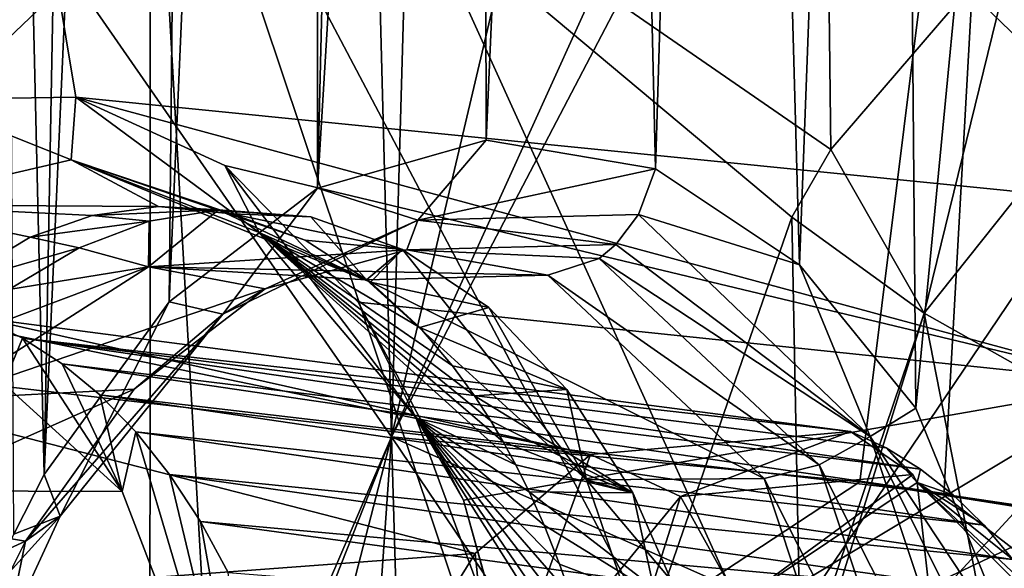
# Model space of a CAD drawing. Header units: metres. Extents: x -150 to 307, y -550 to 84.
# Tile 774 of 1056: x 238.91 to 241.5, y -9.7 to -8.26. Entities that reach past the tile are written whole.
import ezdxf

# ---------------------------------------------------------------- set-up
doc = ezdxf.new("R2010")
doc.units = ezdxf.units.M
doc.layers.add('solid_26006363', color=7, linetype='CONTINUOUS')

msp = doc.modelspace()

# ---------------------------------------------------------------- linework, layer by layer
at = {"layer": 'solid_26006363'}
for points in [[(229.176407, -9.081716, 939.973938), (229.99118, 0.000344, 940.69989), (245.823288, -11.224192, 949.513977)], [(229.99118, 0.000344, 940.69989), (246.654556, 0, 950.254578), (245.823288, -11.224192, 949.513977)], [(239.306824, -9.000884, 914.831848), (239.397629, -0.000001, 914.671875), (239.698151, 0.000006, 915.028015)], [(239.696487, -8.702308, 915.273865), (239.306824, -9.000884, 914.831848), (239.698151, 0.000006, 915.028015)], [(239.696487, -8.702308, 915.273865), (239.698151, 0.000006, 915.028015), (239.878952, -1.11566, 915.247192)], [(238.978027, -9.4555, 914.474182), (239.06575, -4.7274, 914.354675), (239.397629, -0.000001, 914.671875)], [(239.306824, -9.000884, 914.831848), (238.978027, -9.4555, 914.474182), (239.397629, -0.000001, 914.671875)], [(239.696487, -8.702308, 915.273865), (239.878952, -1.11566, 915.247192), (240.125107, -1.634553, 915.545593)], [(240.139771, -8.575778, 915.792786), (239.696487, -8.702308, 915.273865), (240.125107, -1.634553, 915.545593)], [(240.139771, -8.575778, 915.792786), (240.125107, -1.634553, 915.545593), (240.429825, -2.00948, 915.915283)], [(240.585159, -8.651628, 916.329224), (240.139771, -8.575778, 915.792786), (240.429825, -2.00948, 915.915283)], [(240.585159, -8.651628, 916.329224), (240.429825, -2.00948, 915.915283), (240.778534, -2.252422, 916.338806)], [(241.268951, -9.280784, 917.189209), (241.209015, -2.34753, 916.862122), (241.968414, -2.026742, 917.787842)], [(241.268951, -9.280784, 917.189209), (241.968414, -2.026742, 917.787842), (241.54071, -9.947648, 917.559265)], [(240.963745, -8.903541, 916.798584), (240.585159, -8.651628, 916.329224), (240.778534, -2.252422, 916.338806)], [(240.963745, -8.903541, 916.798584), (240.778534, -2.252422, 916.338806), (241.209015, -2.34753, 916.862122)], [(241.268951, -9.280784, 917.189209), (240.963745, -8.903541, 916.798584), (241.209015, -2.34753, 916.862122)], [(238.87323, -4.961473, 914.136353), (239.06575, -4.7274, 914.354675), (238.978027, -9.4555, 914.474182)], [(238.87323, -4.961473, 914.136353), (238.978027, -9.4555, 914.474182), (238.898331, -9.611674, 914.390991)], [(239.784531, -5.29299, 925.570618), (238.082504, -6.74861, 923.456665), (239.891342, -9.356004, 925.879395)], [(239.986298, -5.98975, 925.85376), (239.784531, -5.29299, 925.570618), (239.891342, -9.356004, 925.879395)], [(238.56131, -5.448086, 916.707092), (242.006226, -8.75809, 921.735046), (242.689102, -6.649971, 922.50946)], [(238.56131, -5.448086, 916.707092), (239.061142, -8.463051, 917.656982), (242.006226, -8.75809, 921.735046)], [(238.56131, -5.448086, 916.707092), (238.652328, -8.469123, 917.096802), (239.061142, -8.463051, 917.656982)], [(240.543716, -6.585103, 926.599304), (239.986298, -5.98975, 925.85376), (239.891342, -9.356004, 925.879395)], [(241.014938, -6.016598, 924.7323), (241.045898, -8.600866, 924.880432), (239.25737, -7.365939, 922.549805)], [(241.536484, -8.028762, 925.487854), (241.045898, -8.600866, 924.880432), (241.014938, -6.016598, 924.7323)], [(241.160614, -6.557641, 927.407349), (239.891342, -9.356004, 925.879395), (241.526947, -6.22827, 927.880127)], [(241.122375, -9.474628, 927.485229), (241.526947, -6.22827, 927.880127), (239.891342, -9.356004, 925.879395)], [(241.122375, -9.474628, 927.485229), (241.342972, -9.509587, 927.777039), (241.526947, -6.22827, 927.880127)], [(241.342972, -9.509587, 927.777039), (241.541122, -9.662853, 928.046387), (241.526947, -6.22827, 927.880127)], [(239.750534, -7.480554, 948.684814), (236.26181, -6.567902, 946.583252), (237.280319, -9.837629, 947.096985)], [(241.160614, -6.557641, 927.407349), (240.543716, -6.585103, 926.599304), (239.891342, -9.356004, 925.879395)], [(238.112061, -13.489068, 923.910889), (239.891342, -9.356004, 925.879395), (238.082504, -6.74861, 923.456665)], [(243.007446, -6.790346, 950.566406), (239.750534, -7.480554, 948.684814), (240.873138, -9.953223, 949.244324)], [(244.017715, -8.464775, 951.06134), (243.007446, -6.790346, 950.566406), (240.873138, -9.953223, 949.244324)], [(239.25737, -7.365939, 922.549805), (238.021164, -8.787999, 921.089905), (237.348373, -8.072937, 920.231934)], [(239.25737, -7.365939, 922.549805), (238.314224, -9.477803, 921.489136), (238.021164, -8.787999, 921.089905)], [(239.25737, -7.365939, 922.549805), (239.25444, -13.218197, 922.912842), (238.314224, -9.477803, 921.489136)], [(239.568817, -12.826414, 923.273132), (239.25444, -13.218197, 922.912842), (239.25737, -7.365939, 922.549805)], [(240.570541, -9.853773, 924.337891), (240.493225, -11.052468, 924.312561), (239.25737, -7.365939, 922.549805)], [(239.568817, -12.826414, 923.273132), (239.25737, -7.365939, 922.549805), (240.493225, -11.052468, 924.312561)], [(240.943161, -8.778423, 924.75708), (240.570541, -9.853773, 924.337891), (239.25737, -7.365939, 922.549805)], [(241.045898, -8.600866, 924.880432), (240.943161, -8.778423, 924.75708), (239.25737, -7.365939, 922.549805)], [(240.873138, -9.953223, 949.244324), (239.750534, -7.480554, 948.684814), (237.280319, -9.837629, 947.096985)], [(241.290802, -9.03098, 925.016296), (241.045898, -8.600866, 924.880432), (241.536484, -8.028762, 925.487854)], [(241.821945, -8.364054, 925.702332), (241.290802, -9.03098, 925.016296), (241.536484, -8.028762, 925.487854)], [(241.771408, -9.301827, 925.015198), (241.290802, -9.03098, 925.016296), (241.821945, -8.364054, 925.702332)], [(238.538803, -8.745734, 916.566528), (239.049255, -8.627371, 917.240601), (238.652328, -8.469123, 917.096802)], [(239.049255, -8.627371, 917.240601), (239.061142, -8.463051, 917.656982), (238.652328, -8.469123, 917.096802)], [(239.049255, -8.627371, 917.240601), (239.543427, -8.819139, 917.923218), (239.061142, -8.463051, 917.656982)], [(239.061142, -8.463051, 917.656982), (241.841537, -9.214979, 921.551392), (242.006226, -8.75809, 921.735046)], [(239.061142, -8.463051, 917.656982), (239.453415, -8.642868, 918.213745), (241.841537, -9.214979, 921.551392)], [(239.543427, -8.819139, 917.923218), (239.453415, -8.642868, 918.213745), (239.061142, -8.463051, 917.656982)], [(244.017715, -8.464775, 951.06134), (240.873138, -9.953223, 949.244324), (242.316177, -12.407628, 949.963867)], [(239.960175, -8.786085, 915.707092), (239.696487, -8.702308, 915.273865), (240.139771, -8.575778, 915.792786)], [(239.960175, -8.786085, 915.707092), (240.139771, -8.575778, 915.792786), (240.585159, -8.651628, 916.329224)], [(241.290802, -9.03098, 925.016296), (240.943161, -8.778423, 924.75708), (241.045898, -8.600866, 924.880432)], [(238.538803, -8.745734, 916.566528), (239.278275, -8.750701, 916.785767), (239.049255, -8.627371, 917.240601)], [(239.049255, -8.627371, 917.240601), (239.278275, -8.750701, 916.785767), (239.471573, -8.769721, 917.052124)], [(239.049255, -8.627371, 917.240601), (239.471573, -8.769721, 917.052124), (239.664185, -8.839046, 917.323486)], [(239.049255, -8.627371, 917.240601), (239.664185, -8.839046, 917.323486), (239.836029, -8.949496, 917.571289)], [(239.049255, -8.627371, 917.240601), (239.836029, -8.949496, 917.571289), (239.543427, -8.819139, 917.923218)], [(239.453415, -8.642868, 918.213745), (239.803894, -9.002413, 918.731689), (241.841537, -9.214979, 921.551392)], [(239.954742, -9.30537, 918.520813), (239.803894, -9.002413, 918.731689), (239.453415, -8.642868, 918.213745)], [(239.543427, -8.819139, 917.923218), (239.954742, -9.30537, 918.520813), (239.453415, -8.642868, 918.213745)], [(239.960175, -8.786085, 915.707092), (240.585159, -8.651628, 916.329224), (240.540527, -8.771821, 916.325195)], [(240.540527, -8.771821, 916.325195), (240.585159, -8.651628, 916.329224), (240.963745, -8.903541, 916.798584)], [(239.448029, -9.033714, 915.101379), (239.306824, -9.000884, 914.831848), (239.696487, -8.702308, 915.273865)], [(239.960175, -8.786085, 915.707092), (239.448029, -9.033714, 915.101379), (239.696487, -8.702308, 915.273865)], [(238.538803, -8.745734, 916.566528), (238.732727, -8.956859, 916.062927), (238.941208, -8.831306, 916.333862)], [(238.538803, -8.745734, 916.566528), (238.941208, -8.831306, 916.333862), (239.104202, -8.774127, 916.550354)], [(238.538803, -8.745734, 916.566528), (239.104202, -8.774127, 916.550354), (239.278275, -8.750701, 916.785767)], [(239.278275, -8.750701, 916.785767), (239.104202, -8.774127, 916.550354), (239.436356, -8.758887, 916.521484)], [(239.104202, -8.774127, 916.550354), (239.254013, -8.789023, 916.306213), (239.436356, -8.758887, 916.521484)], [(239.436356, -8.758887, 916.521484), (239.252213, -8.908777, 916.310913), (239.825256, -8.94322, 916.996826)], [(239.436356, -8.758887, 916.521484), (239.254013, -8.789023, 916.306213), (239.252213, -8.908777, 916.310913)], [(239.278275, -8.750701, 916.785767), (239.436356, -8.758887, 916.521484), (239.67868, -8.777856, 916.81189)], [(239.471573, -8.769721, 917.052124), (239.278275, -8.750701, 916.785767), (239.67868, -8.777856, 916.81189)], [(239.67868, -8.777856, 916.81189), (239.436356, -8.758887, 916.521484), (239.825256, -8.94322, 916.996826)], [(239.471573, -8.769721, 917.052124), (239.67868, -8.777856, 916.81189), (239.920319, -8.863295, 917.106323)], [(239.664185, -8.839046, 917.323486), (239.471573, -8.769721, 917.052124), (239.920319, -8.863295, 917.106323)], [(239.960175, -8.786085, 915.707092), (240.540527, -8.771821, 916.325195), (240.480713, -8.850748, 916.347473)], [(240.480713, -8.850748, 916.347473), (240.540527, -8.771821, 916.325195), (241.148865, -9.355394, 917.109985)], [(241.148865, -9.355394, 917.109985), (240.540527, -8.771821, 916.325195), (240.963745, -8.903541, 916.798584)], [(239.104202, -8.774127, 916.550354), (238.941208, -8.831306, 916.333862), (239.254013, -8.789023, 916.306213)], [(238.941208, -8.831306, 916.333862), (239.069977, -8.859307, 916.091919), (239.254013, -8.789023, 916.306213)], [(239.254013, -8.789023, 916.306213), (239.069977, -8.859307, 916.091919), (239.252213, -8.908777, 916.310913)], [(239.55867, -8.967177, 915.545898), (239.448029, -9.033714, 915.101379), (239.960175, -8.786085, 915.707092)], [(239.931351, -8.864075, 916.000366), (239.55867, -8.967177, 915.545898), (239.960175, -8.786085, 915.707092)], [(239.920319, -8.863295, 917.106323), (239.67868, -8.777856, 916.81189), (239.825256, -8.94322, 916.996826)], [(239.931351, -8.864075, 916.000366), (239.960175, -8.786085, 915.707092), (240.480713, -8.850748, 916.347473)], [(240.967224, -9.990275, 924.636719), (240.570541, -9.853773, 924.337891), (240.943161, -8.778423, 924.75708)], [(241.290802, -9.03098, 925.016296), (240.967224, -9.990275, 924.636719), (240.943161, -8.778423, 924.75708)], [(239.543427, -8.819139, 917.923218), (239.836029, -8.949496, 917.571289), (239.965363, -9.068972, 917.761658)], [(239.543427, -8.819139, 917.923218), (239.965363, -9.068972, 917.761658), (240.051071, -9.16938, 917.889771)], [(239.543427, -8.819139, 917.923218), (240.051071, -9.16938, 917.889771), (240.108963, -9.248725, 917.977356)], [(239.543427, -8.819139, 917.923218), (240.108963, -9.248725, 917.977356), (240.151733, -9.314429, 918.042786)], [(239.543427, -8.819139, 917.923218), (240.151733, -9.314429, 918.042786), (240.184265, -9.369045, 918.093018)], [(239.543427, -8.819139, 917.923218), (240.184265, -9.369045, 918.093018), (240.217621, -9.429794, 918.14502)], [(239.543427, -8.819139, 917.923218), (240.217621, -9.429794, 918.14502), (239.954742, -9.30537, 918.520813)], [(238.941208, -8.831306, 916.333862), (238.732727, -8.956859, 916.062927), (239.069977, -8.859307, 916.091919)], [(239.836029, -8.949496, 917.571289), (239.664185, -8.839046, 917.323486), (239.920319, -8.863295, 917.106323)], [(239.931351, -8.864075, 916.000366), (240.480713, -8.850748, 916.347473), (240.436905, -8.887389, 916.370972)], [(240.436905, -8.887389, 916.370972), (240.480713, -8.850748, 916.347473), (241.148865, -9.355394, 917.109985)], [(238.732727, -8.956859, 916.062927), (238.885483, -8.969069, 915.880066), (239.069977, -8.859307, 916.091919)], [(239.069977, -8.859307, 916.091919), (238.885483, -8.969069, 915.880066), (239.252213, -8.908777, 916.310913)], [(239.252213, -8.908777, 916.310913), (239.931351, -8.864075, 916.000366), (240.301727, -8.931179, 916.466797)], [(239.252213, -8.908777, 916.310913), (239.55867, -8.967177, 915.545898), (239.931351, -8.864075, 916.000366)], [(239.920319, -8.863295, 917.106323), (239.825256, -8.94322, 916.996826), (240.403519, -9.469087, 917.723999)], [(239.836029, -8.949496, 917.571289), (239.920319, -8.863295, 917.106323), (240.146515, -9.016264, 917.387146)], [(240.146515, -9.016264, 917.387146), (239.920319, -8.863295, 917.106323), (240.403519, -9.469087, 917.723999)], [(239.931351, -8.864075, 916.000366), (240.436905, -8.887389, 916.370972), (240.301727, -8.931179, 916.466797)], [(240.301727, -8.931179, 916.466797), (240.436905, -8.887389, 916.370972), (241.015305, -9.429892, 917.12146)], [(241.015305, -9.429892, 917.12146), (240.436905, -8.887389, 916.370972), (241.148865, -9.355394, 917.109985)], [(239.252213, -8.908777, 916.310913), (238.708313, -9.256853, 915.688354), (239.55867, -8.967177, 915.545898)], [(238.715912, -9.110436, 915.688416), (238.708313, -9.256853, 915.688354), (239.252213, -8.908777, 916.310913)], [(238.885483, -8.969069, 915.880066), (238.715912, -9.110436, 915.688416), (239.252213, -8.908777, 916.310913)], [(239.252213, -8.908777, 916.310913), (240.301727, -8.931179, 916.466797), (239.825256, -8.94322, 916.996826)], [(241.148865, -9.355394, 917.109985), (240.963745, -8.903541, 916.798584), (241.268951, -9.280784, 917.189209)], [(239.825256, -8.94322, 916.996826), (240.301727, -8.931179, 916.466797), (240.870926, -9.465558, 917.219666)], [(240.403519, -9.469087, 917.723999), (239.825256, -8.94322, 916.996826), (240.870926, -9.465558, 917.219666)], [(239.965363, -9.068972, 917.761658), (239.836029, -8.949496, 917.571289), (240.146515, -9.016264, 917.387146)], [(240.870926, -9.465558, 917.219666), (240.301727, -8.931179, 916.466797), (241.015305, -9.429892, 917.12146)], [(238.708313, -9.256853, 915.688354), (239.214813, -9.230673, 915.141541), (239.55867, -8.967177, 915.545898)], [(239.55867, -8.967177, 915.545898), (239.214813, -9.230673, 915.141541), (239.448029, -9.033714, 915.101379)], [(240.414398, -9.402606, 914.692566), (238.022614, -9.125178, 917.193909), (238.410873, -8.987742, 917.647705)], [(240.414398, -9.402606, 914.692566), (238.410873, -8.987742, 917.647705), (238.810287, -9.043356, 918.129211)], [(239.020432, -9.564748, 914.621521), (238.978027, -9.4555, 914.474182), (239.306824, -9.000884, 914.831848)], [(239.448029, -9.033714, 915.101379), (239.020432, -9.564748, 914.621521), (239.306824, -9.000884, 914.831848)], [(239.803894, -9.002413, 918.731689), (240.080536, -9.522885, 919.166016), (241.841537, -9.214979, 921.551392)], [(239.954742, -9.30537, 918.520813), (240.080536, -9.522885, 919.166016), (239.803894, -9.002413, 918.731689)], [(239.965363, -9.068972, 917.761658), (240.146515, -9.016264, 917.387146), (240.352219, -9.231721, 917.647949)], [(240.352219, -9.231721, 917.647949), (240.146515, -9.016264, 917.387146), (240.403519, -9.469087, 917.723999)], [(241.290802, -9.03098, 925.016296), (240.991287, -9.996805, 924.645813), (240.967224, -9.990275, 924.636719)], [(241.290802, -9.03098, 925.016296), (241.501709, -10.105622, 924.686951), (240.991287, -9.996805, 924.645813)], [(241.771408, -9.301827, 925.015198), (241.501709, -10.105622, 924.686951), (241.290802, -9.03098, 925.016296)], [(238.921036, -9.096388, 918.265442), (238.810287, -9.043356, 918.129211), (238.871704, -9.217207, 918.213196)], [(241.097748, -9.341967, 915.445862), (238.810287, -9.043356, 918.129211), (238.921036, -9.096388, 918.265442)], [(240.414398, -9.402606, 914.692566), (238.810287, -9.043356, 918.129211), (241.097748, -9.341967, 915.445862)], [(238.928772, -9.630416, 914.821106), (239.020432, -9.564748, 914.621521), (239.448029, -9.033714, 915.101379)], [(239.214813, -9.230673, 915.141541), (238.928772, -9.630416, 914.821106), (239.448029, -9.033714, 915.101379)], [(226.778427, -17.64673, 937.837463), (229.176407, -9.081716, 939.973938), (243.263184, -22.325003, 947.232971)], [(229.176407, -9.081716, 939.973938), (245.823288, -11.224192, 949.513977), (244.751938, -16.872917, 948.559448)], [(229.176407, -9.081716, 939.973938), (244.751938, -16.872917, 948.559448), (243.263184, -22.325003, 947.232971)], [(240.051071, -9.16938, 917.889771), (239.965363, -9.068972, 917.761658), (240.352219, -9.231721, 917.647949)], [(238.921036, -9.096388, 918.265442), (238.871704, -9.217207, 918.213196), (239.182846, -9.50023, 918.605164)], [(239.025864, -9.163811, 918.39563), (238.921036, -9.096388, 918.265442), (239.182846, -9.50023, 918.605164)], [(241.281601, -9.441342, 915.654419), (238.921036, -9.096388, 918.265442), (239.025864, -9.163811, 918.39563)], [(241.191437, -9.385503, 915.551697), (241.097748, -9.341967, 915.445862), (238.921036, -9.096388, 918.265442)], [(241.281601, -9.441342, 915.654419), (241.191437, -9.385503, 915.551697), (238.921036, -9.096388, 918.265442)], [(240.110764, -9.662748, 914.370361), (237.417313, -9.863573, 916.526001), (238.022614, -9.125178, 917.193909)], [(240.414398, -9.402606, 914.692566), (240.110764, -9.662748, 914.370361), (238.022614, -9.125178, 917.193909)], [(239.124893, -9.245614, 918.519897), (239.025864, -9.163811, 918.39563), (239.182846, -9.50023, 918.605164)], [(241.367599, -9.5091, 915.753296), (239.025864, -9.163811, 918.39563), (239.124893, -9.245614, 918.519897)], [(241.367599, -9.5091, 915.753296), (241.281601, -9.441342, 915.654419), (239.025864, -9.163811, 918.39563)], [(240.108963, -9.248725, 917.977356), (240.051071, -9.16938, 917.889771), (240.352219, -9.231721, 917.647949)], [(239.182846, -9.50023, 918.605164), (238.871704, -9.217207, 918.213196), (238.192749, -9.49611, 920.027649)], [(238.482971, -9.55579, 915.442017), (238.928772, -9.630416, 914.821106), (239.214813, -9.230673, 915.141541)], [(238.708313, -9.256853, 915.688354), (238.482971, -9.55579, 915.442017), (239.214813, -9.230673, 915.141541)], [(240.080536, -9.522885, 919.166016), (240.257492, -10.165669, 919.479187), (241.841537, -9.214979, 921.551392)], [(240.108963, -9.248725, 917.977356), (240.352219, -9.231721, 917.647949), (240.525833, -9.50311, 917.874146)], [(240.257492, -10.165669, 919.479187), (240.316406, -10.87249, 919.641968), (241.841537, -9.214979, 921.551392)], [(240.316406, -10.87249, 919.641968), (240.671112, -12.152135, 920.283813), (241.841537, -9.214979, 921.551392)], [(240.525833, -9.50311, 917.874146), (240.352219, -9.231721, 917.647949), (240.403519, -9.469087, 917.723999)], [(242.210648, -17.449677, 922.663391), (241.841537, -9.214979, 921.551392), (240.671112, -12.152135, 920.283813)], [(239.218903, -9.342692, 918.639221), (239.124893, -9.245614, 918.519897), (239.182846, -9.50023, 918.605164)], [(241.448837, -9.588361, 915.847534), (239.124893, -9.245614, 918.519897), (239.218903, -9.342692, 918.639221)], [(241.448837, -9.588361, 915.847534), (241.367599, -9.5091, 915.753296), (239.124893, -9.245614, 918.519897)], [(240.151733, -9.314429, 918.042786), (240.108963, -9.248725, 917.977356), (240.525833, -9.50311, 917.874146)], [(241.148865, -9.355394, 917.109985), (241.268951, -9.280784, 917.189209), (241.54071, -9.947648, 917.559265)], [(239.954742, -9.30537, 918.520813), (240.221085, -10.028452, 918.944336), (240.080536, -9.522885, 919.166016)], [(239.954742, -9.30537, 918.520813), (240.217621, -9.429794, 918.14502), (240.253174, -9.50071, 918.201111)], [(239.954742, -9.30537, 918.520813), (240.253174, -9.50071, 918.201111), (240.29277, -9.588677, 918.264526)], [(239.954742, -9.30537, 918.520813), (240.29277, -9.588677, 918.264526), (240.333084, -9.690711, 918.330627)], [(239.954742, -9.30537, 918.520813), (240.333084, -9.690711, 918.330627), (240.362106, -9.77389, 918.379272)], [(239.954742, -9.30537, 918.520813), (240.362106, -9.77389, 918.379272), (240.392792, -9.873602, 918.432007)], [(239.954742, -9.30537, 918.520813), (240.392792, -9.873602, 918.432007), (240.422455, -9.985817, 918.48468)], [(239.954742, -9.30537, 918.520813), (240.422455, -9.985817, 918.48468), (240.44281, -10.076238, 918.522583)], [(239.954742, -9.30537, 918.520813), (240.44281, -10.076238, 918.522583), (240.221085, -10.028452, 918.944336)], [(240.184265, -9.369045, 918.093018), (240.151733, -9.314429, 918.042786), (240.525833, -9.50311, 917.874146)], [(241.771408, -9.301827, 925.015198), (241.963318, -10.154796, 924.471008), (241.501709, -10.105622, 924.686951)], [(240.650894, -9.513246, 914.552124), (240.414398, -9.402606, 914.692566), (241.097748, -9.341967, 915.445862)], [(241.260941, -9.455005, 915.274414), (240.650894, -9.513246, 914.552124), (241.097748, -9.341967, 915.445862)], [(241.260941, -9.455005, 915.274414), (241.097748, -9.341967, 915.445862), (241.191437, -9.385503, 915.551697)], [(238.112061, -13.489068, 923.910889), (238.498093, -12.879297, 924.343079), (239.891342, -9.356004, 925.879395)], [(238.498093, -12.879297, 924.343079), (239.052994, -12.602619, 925.019104), (239.891342, -9.356004, 925.879395)], [(239.052994, -12.602619, 925.019104), (239.64827, -12.835084, 925.791809), (239.891342, -9.356004, 925.879395)], [(239.218903, -9.342692, 918.639221), (239.182846, -9.50023, 918.605164), (239.542435, -10.436447, 919.099731)], [(239.307861, -9.454887, 918.75354), (239.218903, -9.342692, 918.639221), (239.542435, -10.436447, 919.099731)], [(241.524628, -9.678456, 915.936218), (239.218903, -9.342692, 918.639221), (239.307861, -9.454887, 918.75354)], [(241.524628, -9.678456, 915.936218), (241.448837, -9.588361, 915.847534), (239.218903, -9.342692, 918.639221)], [(239.64827, -12.835084, 925.791809), (240.00972, -13.419156, 926.297791), (239.891342, -9.356004, 925.879395)], [(240.50795, -10.27047, 926.727295), (239.891342, -9.356004, 925.879395), (240.00972, -13.419156, 926.297791)], [(240.73317, -9.730615, 926.989868), (241.122375, -9.474628, 927.485229), (239.891342, -9.356004, 925.879395)], [(240.50795, -10.27047, 926.727295), (240.73317, -9.730615, 926.989868), (239.891342, -9.356004, 925.879395)], [(241.015305, -9.429892, 917.12146), (241.148865, -9.355394, 917.109985), (241.477371, -10.340748, 917.583374)], [(241.148865, -9.355394, 917.109985), (241.54071, -9.947648, 917.559265), (241.612076, -10.287359, 917.667542)], [(241.477371, -10.340748, 917.583374), (241.148865, -9.355394, 917.109985), (241.612076, -10.287359, 917.667542)], [(240.217621, -9.429794, 918.14502), (240.184265, -9.369045, 918.093018), (240.525833, -9.50311, 917.874146)], [(241.273026, -9.476443, 915.257446), (241.191437, -9.385503, 915.551697), (241.281601, -9.441342, 915.654419)], [(241.273026, -9.476443, 915.257446), (241.260941, -9.455005, 915.274414), (241.191437, -9.385503, 915.551697)], [(240.157501, -10.113549, 914.009827), (240.110764, -9.662748, 914.370361), (240.414398, -9.402606, 914.692566)], [(240.650894, -9.513246, 914.552124), (240.157501, -10.113549, 914.009827), (240.414398, -9.402606, 914.692566)], [(240.253174, -9.50071, 918.201111), (240.217621, -9.429794, 918.14502), (240.525833, -9.50311, 917.874146)], [(240.870926, -9.465558, 917.219666), (241.015305, -9.429892, 917.12146), (241.325867, -10.364279, 917.579651)], [(241.325867, -10.364279, 917.579651), (241.015305, -9.429892, 917.12146), (241.477371, -10.340748, 917.583374)], [(241.273026, -9.476443, 915.257446), (241.281601, -9.441342, 915.654419), (241.367599, -9.5091, 915.753296)], [(238.898331, -9.611674, 914.390991), (238.978027, -9.4555, 914.474182), (239.020432, -9.564748, 914.621521)], [(239.389236, -9.578884, 918.859619), (239.307861, -9.454887, 918.75354), (239.542435, -10.436447, 919.099731)], [(241.594513, -9.778461, 916.01886), (239.307861, -9.454887, 918.75354), (239.389236, -9.578884, 918.859619)], [(241.594513, -9.778461, 916.01886), (241.524628, -9.678456, 915.936218), (239.307861, -9.454887, 918.75354)], [(240.403519, -9.469087, 917.723999), (240.870926, -9.465558, 917.219666), (241.174683, -10.385272, 917.671875)], [(240.720901, -10.394215, 918.166565), (240.403519, -9.469087, 917.723999), (241.174683, -10.385272, 917.671875)], [(240.525833, -9.50311, 917.874146), (240.403519, -9.469087, 917.723999), (240.720901, -10.394215, 918.166565)], [(240.804321, -9.790217, 914.556885), (240.650894, -9.513246, 914.552124), (241.260941, -9.455005, 915.274414)], [(241.273026, -9.476443, 915.257446), (240.804321, -9.790217, 914.556885), (241.260941, -9.455005, 915.274414)], [(241.174683, -10.385272, 917.671875), (240.870926, -9.465558, 917.219666), (241.325867, -10.364279, 917.579651)], [(239.542435, -10.436447, 919.099731), (238.192749, -9.49611, 920.027649), (238.465469, -10.45472, 920.478455)], [(239.542435, -10.436447, 919.099731), (239.182846, -9.50023, 918.605164), (238.192749, -9.49611, 920.027649)], [(239.25444, -13.218197, 922.912842), (238.466156, -10.291258, 921.726257), (238.314224, -9.477803, 921.489136)], [(246.462677, -10.273059, 922.24762), (241.122375, -9.474628, 927.485229), (240.73317, -9.730615, 926.989868)], [(241.273026, -9.476443, 915.257446), (241.302567, -9.742489, 915.145325), (240.804321, -9.790217, 914.556885)], [(246.592499, -10.284401, 922.363281), (241.342972, -9.509587, 927.777039), (241.122375, -9.474628, 927.485229)], [(246.462677, -10.273059, 922.24762), (246.592499, -10.284401, 922.363281), (241.122375, -9.474628, 927.485229)], [(241.273026, -9.476443, 915.257446), (241.367599, -9.5091, 915.753296), (241.448837, -9.588361, 915.847534)], [(241.273026, -9.476443, 915.257446), (241.448837, -9.588361, 915.847534), (241.524628, -9.678456, 915.936218)], [(241.273026, -9.476443, 915.257446), (241.524628, -9.678456, 915.936218), (241.594513, -9.778461, 916.01886)], [(241.764832, -9.970852, 915.876892), (241.273026, -9.476443, 915.257446), (241.594513, -9.778461, 916.01886)], [(241.764832, -9.970852, 915.876892), (241.302567, -9.742489, 915.145325), (241.273026, -9.476443, 915.257446)], [(240.221085, -10.028452, 918.944336), (240.257492, -10.165669, 919.479187), (240.080536, -9.522885, 919.166016)], [(240.416977, -10.252428, 914.130493), (240.157501, -10.113549, 914.009827), (240.650894, -9.513246, 914.552124)], [(240.253174, -9.50071, 918.201111), (240.525833, -9.50311, 917.874146), (240.662903, -9.816942, 918.059509)], [(240.29277, -9.588677, 918.264526), (240.253174, -9.50071, 918.201111), (240.662903, -9.816942, 918.059509)], [(240.804321, -9.790217, 914.556885), (240.416977, -10.252428, 914.130493), (240.650894, -9.513246, 914.552124)], [(240.662903, -9.816942, 918.059509), (240.525833, -9.50311, 917.874146), (240.720901, -10.394215, 918.166565)], [(246.708252, -10.362519, 922.466431), (241.541122, -9.662853, 928.046387), (241.342972, -9.509587, 927.777039)], [(246.592499, -10.284401, 922.363281), (246.708252, -10.362519, 922.466431), (241.342972, -9.509587, 927.777039)], [(240.785812, -10.46859, 915.140564), (235.579086, -9.542686, 920.535156), (235.103073, -9.754358, 919.98114)], [(240.906616, -10.49524, 915.248169), (236.033569, -9.805659, 921.097534), (235.579086, -9.542686, 920.535156)], [(240.906616, -10.49524, 915.248169), (235.579086, -9.542686, 920.535156), (240.785812, -10.46859, 915.140564)], [(238.482971, -9.55579, 915.442017), (238.304459, -9.916514, 915.256165), (238.928772, -9.630416, 914.821106)], [(238.827087, -9.776533, 914.318542), (238.898331, -9.611674, 914.390991), (239.020432, -9.564748, 914.621521)], [(238.880585, -9.867344, 914.494385), (238.827087, -9.776533, 914.318542), (239.020432, -9.564748, 914.621521)], [(238.880585, -9.867344, 914.494385), (239.020432, -9.564748, 914.621521), (238.928772, -9.630416, 914.821106)], [(239.461395, -9.713058, 918.955322), (239.389236, -9.578884, 918.859619), (239.542435, -10.436447, 919.099731)], [(241.657944, -9.887494, 916.094849), (239.389236, -9.578884, 918.859619), (239.461395, -9.713058, 918.955322)], [(241.657944, -9.887494, 916.094849), (241.594513, -9.778461, 916.01886), (239.389236, -9.578884, 918.859619)], [(240.333084, -9.690711, 918.330627), (240.29277, -9.588677, 918.264526), (240.662903, -9.816942, 918.059509)], [(238.304459, -9.916514, 915.256165), (238.859955, -9.766932, 914.74762), (238.928772, -9.630416, 914.821106)], [(238.859955, -9.766932, 914.74762), (238.880585, -9.867344, 914.494385), (238.928772, -9.630416, 914.821106)], [(240.110764, -9.662748, 914.370361), (239.874115, -10.044757, 914.128662), (237.417313, -9.863573, 916.526001)], [(240.157501, -10.113549, 914.009827), (239.874115, -10.044757, 914.128662), (240.110764, -9.662748, 914.370361)], [(240.362106, -9.77389, 918.379272), (240.333084, -9.690711, 918.330627), (240.662903, -9.816942, 918.059509)]]:
    msp.add_3dface(points, dxfattribs=at)

doc.saveas('drawing.dxf')
